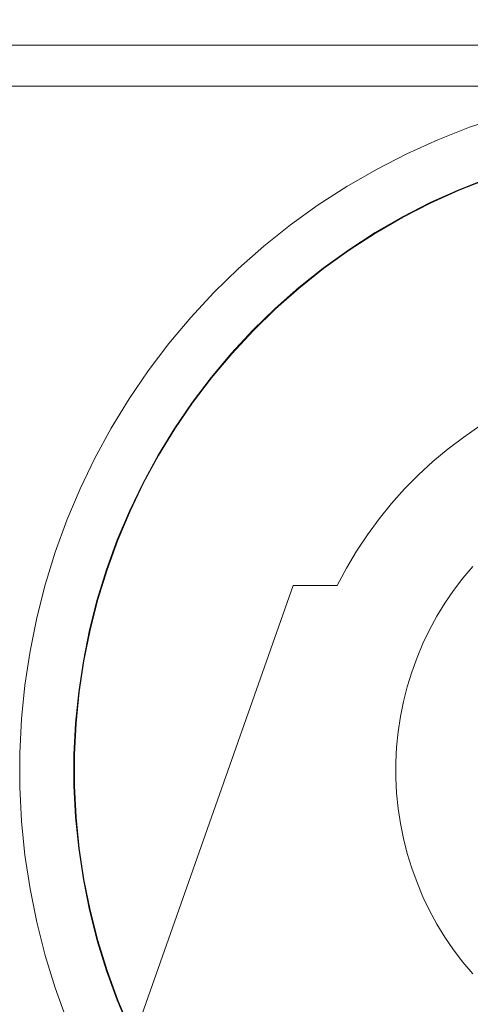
# Model space of a CAD drawing. Header units: millimetres. Extents: x -4738 to 65662, y -68080 to 6847.
# Tile 946 of 1056: x 26700 to 26733, y 1224 to 1296. Entities that reach past the tile are written whole.
import ezdxf

# ---------------------------------------------------------------- set-up
doc = ezdxf.new("R2010")
doc.units = ezdxf.units.MM
doc.layers.add('COTAS_P', color=1, linetype='Continuous', lineweight=0)
doc.layers.add('lateral_C05', color=7, linetype='Continuous', lineweight=0)
doc.dimstyles.new('R19_100', dxfattribs={"dimtxt": 250, "dimasz": 150, "dimexe": 150, "dimexo": 80, "dimgap": 100, "dimtad": 1, "dimtih": 1, "dimtoh": 1, "dimdsep": 46, "dimcen": 0.09, "dimadec": 0, "dimazin": 0, "dimtfac": 1, "dimtdec": 4, "dimtofl": 0, "dimtmove": 0, "dimatfit": 3, "dimfxl": 1, "dimtolj": 1, "dimtzin": 0, "dimarcsym": 0})

# ---------------------------------------------------------------- blocks, each defined once
blk = doc.blocks.new('DIM_R30_7')
at = {"layer": 'COTAS_P'}
for p, q in [((24250.067, 2141), (24400.067, 2186)), ((26750.067, 2141), (26600.067, 2186)), ((24250.067, 1241), (24250.067, 2141)), ((24250.067, 2141), (26750.067, 2141)), ((24250.067, 2141), (24400.067, 2096)), ((26750.067, 2141), (26600.067, 2096)), ((26750.067, 1241), (26750.067, 2141))]:
    blk.add_line(p, q, dxfattribs=at)
blk.add_text('2500 P', height=250, dxfattribs=at).set_placement((25500.067, 2241))

msp = doc.modelspace()

# ---------------------------------------------------------------- linework, layer by layer
at = {"layer": 'lateral_C05'}
for p, q in [((24250.067, 1294), (26750.067, 1294)), ((24250.067, 1291), (26750.067, 1291)), ((26732.966, 1287.985), (26735.33, 1288.779)), ((26730.646, 1287.074), (26732.966, 1287.985)), ((26728.373, 1286.048), (26730.646, 1287.074)), ((26726.155, 1284.911), (26728.373, 1286.048)), ((26723.996, 1283.665), (26726.155, 1284.911)), ((26732.184, 1283.425), (26734.321, 1284.263)), ((26732.199, 1283.388), (26734.335, 1284.226)), ((26721.901, 1282.312), (26723.996, 1283.665)), ((26730.091, 1282.481), (26732.184, 1283.425)), ((26730.109, 1282.445), (26732.199, 1283.388)), ((26728.049, 1281.433), (26730.091, 1282.481)), ((26719.877, 1280.857), (26721.901, 1282.312)), ((26728.068, 1281.398), (26730.109, 1282.445)), ((26726.061, 1280.286), (26728.049, 1281.433)), ((26726.081, 1280.251), (26728.068, 1281.398)), ((26717.928, 1279.302), (26719.877, 1280.857)), ((26724.132, 1279.04), (26726.061, 1280.286)), ((26724.155, 1279.007), (26726.081, 1280.251)), ((26716.059, 1277.653), (26717.928, 1279.302)), ((26722.268, 1277.7), (26724.132, 1279.04)), ((26722.292, 1277.668), (26724.155, 1279.007)), ((26714.274, 1275.912), (26716.059, 1277.653)), ((26720.474, 1276.269), (26722.268, 1277.7)), ((26720.499, 1276.238), (26722.292, 1277.668)), ((26718.752, 1274.75), (26720.474, 1276.269)), ((26718.78, 1274.72), (26720.499, 1276.238)), ((26712.578, 1274.084), (26714.274, 1275.912)), ((26717.109, 1273.147), (26718.752, 1274.75)), ((26717.138, 1273.119), (26718.78, 1274.72)), ((26710.976, 1272.174), (26712.578, 1274.084)), ((26715.548, 1271.464), (26717.109, 1273.147)), ((26715.578, 1271.438), (26717.138, 1273.119)), ((26709.471, 1270.187), (26710.976, 1272.174)), ((26714.072, 1269.705), (26715.548, 1271.464)), ((26714.103, 1269.681), (26715.578, 1271.438)), ((26708.066, 1268.127), (26709.471, 1270.187)), ((26712.686, 1267.876), (26714.072, 1269.705)), ((26712.718, 1267.852), (26714.103, 1269.681)), ((26706.766, 1266), (26708.066, 1268.127)), ((26711.393, 1265.979), (26712.686, 1267.876)), ((26711.426, 1265.957), (26712.718, 1267.852)), ((26705.574, 1263.811), (26706.766, 1266)), ((26710.196, 1264.02), (26711.393, 1265.979)), ((26710.23, 1264), (26711.426, 1265.957)), ((26732.538, 1265.346), (26733.727, 1266.159)), ((26731.39, 1264.477), (26732.538, 1265.346)), ((26704.492, 1261.564), (26705.574, 1263.811)), ((26709.098, 1262.004), (26710.196, 1264.02)), ((26709.133, 1261.986), (26710.23, 1264)), ((26730.285, 1263.554), (26731.39, 1264.477)), ((26729.226, 1262.579), (26730.285, 1263.554)), ((26728.215, 1261.554), (26729.226, 1262.579)), ((26708.102, 1259.936), (26709.098, 1262.004)), ((26708.138, 1259.919), (26709.133, 1261.986)), ((26703.524, 1259.267), (26704.492, 1261.564)), ((26727.254, 1260.481), (26728.215, 1261.554)), ((26726.345, 1259.364), (26727.254, 1260.481)), ((26707.21, 1257.82), (26708.102, 1259.936)), ((26707.247, 1257.806), (26708.138, 1259.919)), ((26702.671, 1256.924), (26703.524, 1259.267)), ((26725.491, 1258.205), (26726.345, 1259.364)), ((26724.694, 1257.006), (26725.491, 1258.205)), ((26706.425, 1255.663), (26707.21, 1257.82)), ((26706.463, 1255.65), (26707.247, 1257.806)), ((26701.936, 1254.542), (26702.671, 1256.924)), ((26723.955, 1255.77), (26724.694, 1257.006)), ((26732.476, 1255.029), (26733.197, 1255.888)), ((26705.748, 1253.469), (26706.425, 1255.663)), ((26705.787, 1253.459), (26706.463, 1255.65)), ((26723.277, 1254.5), (26723.955, 1255.77)), ((26701.321, 1252.126), (26701.936, 1254.542)), ((26708.067, 1220.5), (26720.067, 1254.5)), ((26720.067, 1254.5), (26723.277, 1254.5)), ((26731.799, 1254.134), (26732.476, 1255.029)), ((26731.167, 1253.207), (26731.799, 1254.134)), ((26705.182, 1251.245), (26705.748, 1253.469)), ((26705.221, 1251.236), (26705.787, 1253.459)), ((26730.582, 1252.25), (26731.167, 1253.207)), ((26730.045, 1251.265), (26730.582, 1252.25)), ((26700.827, 1249.682), (26701.321, 1252.126)), ((26704.727, 1248.995), (26705.182, 1251.245)), ((26704.766, 1248.988), (26705.221, 1251.236)), ((26729.559, 1250.254), (26730.045, 1251.265)), ((26729.123, 1249.22), (26729.559, 1250.254)), ((26700.456, 1247.217), (26700.827, 1249.682)), ((26704.385, 1246.725), (26704.727, 1248.995)), ((26704.424, 1246.72), (26704.766, 1248.988)), ((26728.739, 1248.166), (26729.123, 1249.22)), ((26728.408, 1247.094), (26728.739, 1248.166)), ((26700.207, 1244.737), (26700.456, 1247.217)), ((26704.156, 1244.441), (26704.385, 1246.725)), ((26704.196, 1244.438), (26704.424, 1246.72)), ((26728.132, 1246.007), (26728.408, 1247.094)), ((26727.909, 1244.907), (26728.132, 1246.007)), ((26700.083, 1242.247), (26700.207, 1244.737)), ((26704.042, 1242.148), (26704.156, 1244.441)), ((26704.082, 1242.147), (26704.196, 1244.438)), ((26727.742, 1243.798), (26727.909, 1244.907)), ((26727.63, 1242.681), (26727.742, 1243.798)), ((26700.083, 1239.753), (26700.083, 1242.247)), ((26727.574, 1241.561), (26727.63, 1242.681)), ((26704.042, 1239.852), (26704.042, 1242.148)), ((26704.082, 1239.853), (26704.082, 1242.147)), ((26727.574, 1240.439), (26727.574, 1241.561)), ((26727.63, 1239.319), (26727.574, 1240.439)), ((26700.207, 1237.263), (26700.083, 1239.753)), ((26704.156, 1237.559), (26704.042, 1239.852)), ((26704.196, 1237.562), (26704.082, 1239.853)), ((26727.742, 1238.202), (26727.63, 1239.319)), ((26727.909, 1237.093), (26727.742, 1238.202)), ((26700.456, 1234.783), (26700.207, 1237.263)), ((26704.385, 1235.275), (26704.156, 1237.559)), ((26704.424, 1235.28), (26704.196, 1237.562)), ((26728.132, 1235.993), (26727.909, 1237.093)), ((26728.408, 1234.906), (26728.132, 1235.993)), ((26704.727, 1233.005), (26704.385, 1235.275)), ((26704.766, 1233.012), (26704.424, 1235.28)), ((26700.827, 1232.318), (26700.456, 1234.783)), ((26728.739, 1233.834), (26728.408, 1234.906)), ((26729.123, 1232.78), (26728.739, 1233.834)), ((26705.182, 1230.755), (26704.727, 1233.005)), ((26705.221, 1230.764), (26704.766, 1233.012)), ((26701.321, 1229.874), (26700.827, 1232.318)), ((26729.559, 1231.746), (26729.123, 1232.78)), ((26730.045, 1230.735), (26729.559, 1231.746)), ((26705.748, 1228.531), (26705.182, 1230.755)), ((26705.787, 1228.541), (26705.221, 1230.764)), ((26730.582, 1229.75), (26730.045, 1230.735)), ((26701.936, 1227.458), (26701.321, 1229.874)), ((26731.167, 1228.793), (26730.582, 1229.75)), ((26706.425, 1226.337), (26705.748, 1228.531)), ((26706.463, 1226.35), (26705.787, 1228.541)), ((26731.799, 1227.866), (26731.167, 1228.793)), ((26732.476, 1226.971), (26731.799, 1227.866)), ((26702.671, 1225.076), (26701.936, 1227.458)), ((26707.247, 1224.194), (26706.463, 1226.35)), ((26733.197, 1226.112), (26732.476, 1226.971)), ((26707.21, 1224.18), (26706.425, 1226.337)), ((26703.524, 1222.733), (26702.671, 1225.076)), ((26708.138, 1222.081), (26707.247, 1224.194)), ((26708.102, 1222.064), (26707.21, 1224.18))]:
    msp.add_line(p, q, dxfattribs=at)

# ---------------------------------------------------------------- dimensions: what is measured, and where the dimension line sits
at = {"layer": 'COTAS_P'}
dim = msp.add_aligned_dim(p1=(24250.067, 1241), p2=(26750.067, 1241), distance=900, text='<> P', dimstyle='R19_100', dxfattribs=at)
dim.commit()
dim.dimension.update_dxf_attribs({"geometry": 'DIM_R30_7', "text_midpoint": (25500.067, 2141)})

doc.saveas('drawing.dxf')
